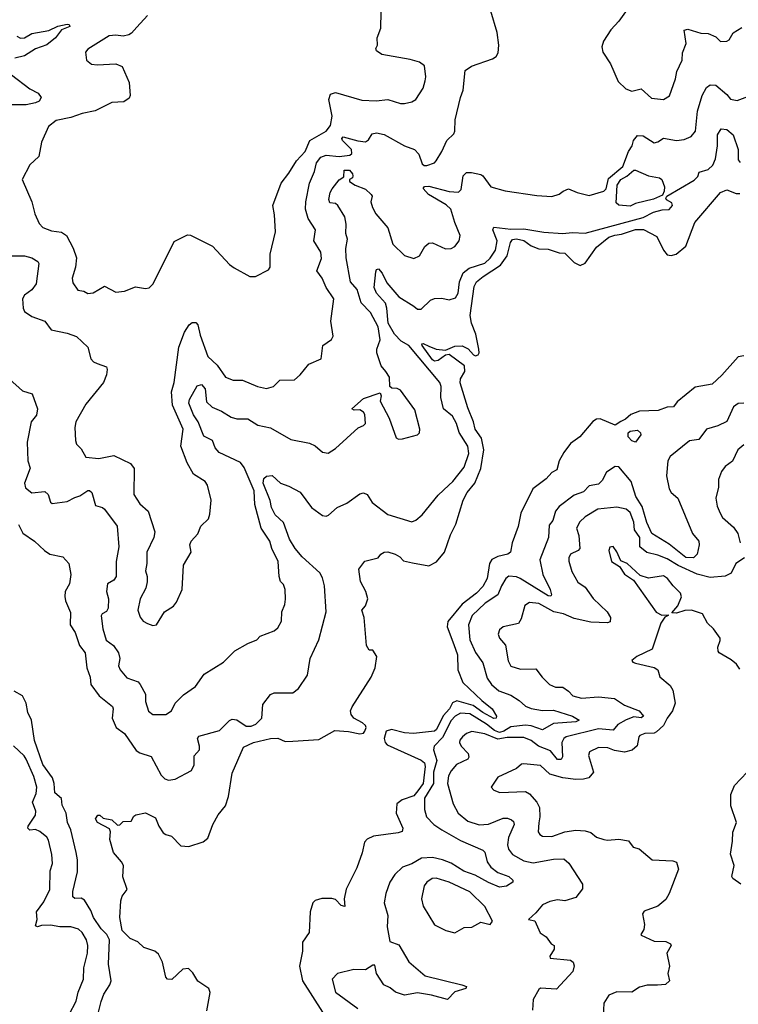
# Model space of a CAD drawing. Extents: x 1690054 to 1842981, y 782881 to 914114.
# Tile 267 of 656: x 1737340 to 1741196, y 863620 to 868902. Entities that reach past the tile are written whole.
import ezdxf

# ---------------------------------------------------------------- set-up
doc = ezdxf.new("R2010")
doc.units = 0

msp = doc.modelspace()

# ---------------------------------------------------------------- linework, layer by layer
at = {"layer": '0CON10XD'}
for points in [[(1741315, 869462.9), (1741165, 869487.7), (1741125, 869481.6), (1740975, 869390.5), (1740959.6, 869365), (1740960, 869340), (1740952.5, 869317.5), (1740905, 869281.2), (1740872, 869235), (1740834.1, 869175.9), (1740760.6, 869099.4), (1740625.7, 868994.3), (1740554.3, 868895), (1740512.1, 868847.9), (1740473, 868787), (1740463.1, 868756.9), (1740468.7, 868728.7), (1740509.7, 868665), (1740551.1, 868571.1), (1740591.7, 868531.7), (1740625, 868519.4), (1740675, 868532), (1740730.4, 868480.4), (1740795, 868473.5)], [(1737294.7, 867635.3), (1737365, 867634.6), (1737405, 867623.8), (1737437.8, 867605), (1737443.5, 867595), (1737427.6, 867485), (1737405, 867453.5), (1737365.7, 867425), (1737354.4, 867405), (1737358.9, 867355), (1737366.3, 867336.3), (1737405, 867309.4), (1737474, 867285), (1737508.3, 867238.3), (1737595, 867220.9), (1737645, 867202.5), (1737706.2, 867145), (1737722.1, 867082.1), (1737735.8, 867065.8), (1737755, 867057.2), (1737805, 867040.5), (1737809.7, 867025), (1737805, 866996.2), (1737790, 866955), (1737695, 866839.2), (1737641.1, 866745), (1737635.6, 866715), (1737639.2, 866645), (1737644.5, 866624.5), (1737669.1, 866599.1), (1737695.7, 866555.7), (1737765, 866548.2), (1737845, 866564.6), (1737935, 866520.6), (1737954.5, 866495), (1737952.3, 866355), (1737985, 866305.6), (1738028.9, 866265), (1738065.4, 866155), (1738060.4, 866125), (1738022.5, 866045), (1738022.5, 865985), (1738015.4, 865945), (1738023.8, 865915), (1738023.7, 865886.3), (1738017.5, 865852.5), (1737987.1, 865795), (1737974.2, 865735), (1737986, 865696), (1738003.3, 865675), (1738025, 865662), (1738055, 865651.2), (1738073.9, 865656.1), (1738116.2, 865725), (1738165, 865756.2), (1738182.1, 865777.9), (1738211.4, 865845), (1738219.2, 865975), (1738260, 866045), (1738253.3, 866085), (1738260, 866105), (1738296.1, 866143.9), (1738312.5, 866185), (1738352.5, 866225), (1738360.7, 866249.3), (1738367.1, 866325), (1738347.5, 866405), (1738335, 866423.8), (1738273.4, 866463.4), (1738238, 866525), (1738205.5, 866615), (1738216.4, 866705), (1738159.1, 866835), (1738154, 866906), (1738168.2, 866955), (1738194.5, 867145), (1738224.6, 867225.4), (1738248.8, 867265), (1738265, 867278), (1738285, 867278), (1738295.5, 867265), (1738309.1, 867209.1), (1738350, 867095), (1738399.1, 867049.1), (1738445, 866984.2), (1738485, 866968.8), (1738535, 866968.6), (1738616.7, 866935), (1738665, 866923.3), (1738702, 866935), (1738735, 866967.5), (1738815, 866970), (1738845, 866996.7), (1738891.2, 867055), (1738957.9, 867082.1), (1738966.2, 867155), (1739012.7, 867187.3), (1739022, 867205), (1739010, 867285), (1739025.6, 867405), (1738984, 867465), (1738963.8, 867515), (1738933.8, 867555), (1738959.1, 867620.9), (1738955.7, 867655), (1738918.1, 867715), (1738926.7, 867775), (1738887.1, 867835), (1738874.1, 867885.9), (1738875.3, 867925), (1738894.3, 868025), (1738922.6, 868087.4), (1738932.8, 868135), (1738955, 868164.8), (1738985, 868174.6), (1739055, 868168.5), (1739111.2, 868175), (1739122.9, 868185), (1739121.1, 868205), (1739072.5, 868255), (1739068.9, 868265), (1739075, 868274.2), (1739155, 868251.5), (1739195, 868247.1), (1739211.9, 868258.1), (1739230.7, 868289.3), (1739255, 868295.5), (1739295, 868285.5), (1739405, 868225.8), (1739458.8, 868205), (1739481.3, 868181.3), (1739498.9, 868128.9), (1739510.6, 868120.6), (1739525, 868120.9), (1739565, 868134.6), (1739575, 868144.3), (1739605.6, 868195), (1739631.2, 868255), (1739669.5, 868290.5), (1739675.7, 868305), (1739677.2, 868365), (1739704.5, 868485), (1739719.2, 868525), (1739729.6, 868630.4), (1739765, 868653.4), (1739877.6, 868692.4), (1739897.1, 868705), (1739907.8, 868725), (1739910.5, 868765), (1739902.7, 868832.7), (1739867.3, 868947.3)], [(1738025.6, 868925), (1737967.8, 868862.2), (1737940.2, 868829.8), (1737925, 868820.8), (1737895, 868814.7), (1737855, 868819.7), (1737820.8, 868815), (1737705.7, 868744.3), (1737692.3, 868727.7), (1737698, 868685), (1737725, 868664.2), (1737755, 868660), (1737855.5, 868665.5), (1737890.6, 868650.6), (1737928.1, 868565), (1737933.3, 868495), (1737928, 868482), (1737898.1, 868461.9), (1737835, 868457.8), (1737745, 868412.9), (1737675, 868399.2), (1737615, 868376.9), (1737535, 868361.4), (1737495, 868330), (1737457.5, 868245), (1737442.5, 868167.5), (1737395, 868123.8), (1737354, 868045), (1737405.6, 867925), (1737421.5, 867861.5)], [(1737421.5, 867861.5), (1737445, 867808.8), (1737465, 867787.5), (1737509.8, 867769.8), (1737565, 867762.2), (1737591.4, 867745), (1737626.8, 867676.8), (1737644.4, 867625), (1737640, 867575), (1737621.2, 867515), (1737625, 867490), (1737651.2, 867451.2), (1737685, 867446), (1737705, 867433.8), (1737735, 867436.2), (1737795, 867472), (1737855, 867440), (1737902.5, 867445), (1737961.7, 867468.3), (1738015, 867460), (1738035, 867463.3), (1738055.7, 867484.3), (1738168.3, 867711.7), (1738241.1, 867748.9), (1738256.9, 867746.9), (1738375, 867688.1), (1738465, 867588.8), (1738490.3, 867570.3), (1738575, 867524), (1738605, 867523.8), (1738675, 867560), (1738683.3, 867575), (1738683.6, 867645), (1738711.9, 867765), (1738707.3, 867855), (1738697.5, 867905), (1738743.3, 868025), (1738785, 868079.2), (1738824.5, 868145), (1738872.3, 868195), (1738897.1, 868255), (1738984.6, 868305), (1739008.2, 868335), (1739016, 868385), (1738998.9, 868475), (1739007.6, 868502.4), (1739035, 868512.2), (1739175, 868470), (1739253, 868467), (1739315, 868473.3), (1739382.5, 868452.5), (1739405, 868452.5), (1739445, 868461.1), (1739465.2, 868474.8), (1739505.7, 868535), (1739515.8, 868574.2), (1739519.2, 868595), (1739512.5, 868655), (1739485, 868674.3), (1739435, 868688.5), (1739283.3, 868715), (1739253.8, 868735), (1739251.7, 868748.3), (1739260, 868765), (1739257.5, 868805), (1739277, 868857), (1739280, 868945)], [(1737325, 868814.7), (1737345, 868802.7), (1737365, 868805.8), (1737405, 868827.4), (1737496.5, 868843.5), (1737545, 868867.1), (1737595, 868878.8), (1737605, 868876.2), (1737608.8, 868865), (1737565, 868847.5), (1737532.5, 868805), (1737485, 868767.7), (1737425, 868746.6), (1737365, 868708.6), (1737313.1, 868695)], [(1740795, 868473.5), (1740826.8, 868493.2), (1740858.2, 868585), (1740865.3, 868625), (1740894.7, 868685), (1740897.3, 868725), (1740915.4, 868775), (1740905, 868846.7), (1740925, 868850.8), (1740995, 868829.4), (1741035, 868827.5), (1741075, 868810), (1741100, 868785), (1741135, 868787.5), (1741147.1, 868795), (1741167.9, 868832.1), (1741215, 868859.6)], [(1737296.5, 868606.5), (1737395, 868530.5), (1737438.3, 868508.3), (1737455.8, 868485), (1737444.2, 868465), (1737424, 868456), (1737374.8, 868445.2), (1737275, 868445.8)], [(1737435.6, 866815), (1737429.4, 866780.6), (1737402.2, 866745), (1737380.6, 866635), (1737384.3, 866535), (1737395.5, 866495.5), (1737366.6, 866415), (1737371.5, 866391.5), (1737405, 866364.6), (1737475, 866371.9), (1737493.1, 866355), (1737505, 866313.3), (1737515, 866306.2), (1737595, 866317.8), (1737635, 866339.7), (1737663.1, 866346.9), (1737705, 866376.9), (1737715, 866377.1), (1737727.5, 866365), (1737745.9, 866295.9), (1737785, 866285.8), (1737795, 866277.1), (1737862.1, 866185), (1737872.7, 866075), (1737858.5, 865995), (1737858.1, 865915), (1737845, 865894.6), (1737811.4, 865875), (1737806, 865835), (1737815.6, 865795), (1737814.3, 865745.7), (1737805, 865726.7), (1737783.3, 865715), (1737776.4, 865703.6), (1737785.9, 865634.1), (1737803.4, 865573.4), (1737844, 865545), (1737869.4, 865505), (1737877.1, 865475), (1737870.6, 865435), (1737878.6, 865415), (1737915, 865371.1), (1737975, 865349.1), (1737986.5, 865335), (1738014.5, 865284.5), (1738014.4, 865245), (1738032, 865192), (1738055, 865174.2), (1738125, 865174), (1738155, 865194), (1738174, 865235), (1738219.3, 865280.7), (1738284, 865325), (1738329.7, 865390.3), (1738433.8, 865455), (1738495, 865515.8), (1738565, 865556.2), (1738612.5, 865575), (1738630, 865595), (1738705, 865623.8), (1738725, 865640), (1738744.5, 865675.5), (1738745.9, 865725), (1738763.5, 865765), (1738766, 865794), (1738764.5, 865845), (1738755, 865871.2), (1738738.6, 865888.6), (1738731.4, 865915), (1738726.7, 865995), (1738693.4, 866065), (1738682.4, 866105), (1738636.2, 866175), (1738601.1, 866301.1), (1738598.2, 866375), (1738545, 866500.5), (1738525, 866527.3), (1738409.9, 866579.9), (1738389, 866605), (1738375.3, 866645.3), (1738328, 866668), (1738297.8, 866745), (1738273, 866783), (1738247.1, 866845), (1738250.7, 866865), (1738291.4, 866938.6), (1738315, 866944.3), (1738335, 866921.2), (1738342.8, 866852.8), (1738372.6, 866822.6), (1738422.2, 866802.2), (1738475, 866769.2), (1738505, 866761.5), (1738565, 866760.7), (1738617.6, 866727.6), (1738685, 866712.5), (1738795, 866650), (1738895, 866630.8), (1738925, 866616), (1738965, 866581.2), (1738995, 866576.2), (1739035, 866602), (1739156.7, 866713.3), (1739185, 866724.3), (1739195.6, 866735), (1739191.2, 866785), (1739185, 866797.5), (1739165, 866810), (1739135, 866807.5), (1739122.5, 866815), (1739185, 866870.8), (1739275, 866900), (1739280, 866885), (1739274, 866855), (1739322.9, 866765), (1739359.5, 866659.5), (1739372.2, 866652.2), (1739394.4, 866654.4), (1739474.6, 866675.4), (1739485.7, 866685), (1739487.8, 866705), (1739459.8, 866809.8), (1739383.8, 866915), (1739365, 866924), (1739336, 866926), (1739326.7, 866935), (1739324.5, 866984.5), (1739303.8, 867015), (1739279.2, 867045), (1739256.9, 867115), (1739257.1, 867135), (1739274.4, 867185.6), (1739262.9, 867255), (1739221.7, 867331.7), (1739172.9, 867382.9), (1739150.4, 867455), (1739115, 867495.7), (1739091.7, 867625), (1739090.5, 867675), (1739098.8, 867725), (1739090, 867755), (1739091.8, 867805), (1739085.5, 867845.5), (1739047.5, 867905), (1739035, 867916.7), (1739005, 867920), (1738998, 867938), (1739005.8, 867975), (1739017.5, 867995), (1739055, 868042.5), (1739080, 868060), (1739081.2, 868095), (1739108.8, 868095), (1739126, 868075), (1739126.7, 868065), (1739126.2, 868053.8), (1739110, 868045), (1739110, 868035), (1739140, 868015), (1739195, 867993.8), (1739225.6, 867965), (1739230.6, 867955), (1739224.2, 867925), (1739232.9, 867895), (1739250.8, 867860.8), (1739315, 867786), (1739341.7, 867698.3), (1739405, 867637.1), (1739455, 867620.8), (1739485.8, 867635), (1739513.7, 867686.3), (1739535, 867702.5), (1739555, 867704.3), (1739625, 867673.3), (1739655, 867674.4), (1739675, 867685.7), (1739698.1, 867715), (1739704.4, 867745), (1739675, 867814), (1739654.1, 867885), (1739629.3, 867909.3), (1739534.5, 867965), (1739504.1, 867995.9), (1739512.1, 868007.9), (1739535, 868009.2), (1739645, 867980.5), (1739695, 867977.8), (1739709.1, 867990.9), (1739720.5, 868065), (1739738.3, 868081.7), (1739765, 868082.7), (1739815, 868071.1), (1739825.6, 868065), (1739868.8, 868005), (1739944.5, 867984.5), (1740115, 867959), (1740195, 867954.2), (1740235, 867966.7), (1740256.9, 867983.1), (1740285, 867994.5), (1740332, 867975), (1740395, 867959.2), (1740475, 867982.5), (1740486.2, 867995), (1740499.6, 868050.4), (1740576.4, 868115), (1740607.4, 868195), (1740626.9, 868225), (1740632.8, 868255), (1740655, 868280.7), (1740685, 868279.1), (1740745, 868241.9), (1740765, 868247.1), (1740795, 868266.4), (1740865, 868253.8), (1740905, 868260), (1740942.5, 868275), (1740966.5, 868305), (1740977.7, 868412.3), (1741002.7, 868495), (1741025, 868538), (1741045, 868552.5), (1741075, 868551.4), (1741135, 868500.8), (1741155, 868476.2), (1741190.7, 868469.3), (1741305, 868512)], [(1737333.4, 866193.4), (1737357.4, 866147.4), (1737420, 866105), (1737473.3, 866055), (1737502.5, 866035), (1737571.2, 866021.2), (1737604.3, 865984.3), (1737614.4, 865925), (1737606.7, 865875), (1737584.5, 865835), (1737581.7, 865808.3), (1737585, 865784), (1737611.9, 865721.9), (1737610.9, 865655), (1737636.8, 865615), (1737661.5, 865545), (1737690.9, 865505), (1737700.8, 865425), (1737717.6, 865375), (1737722.1, 865335), (1737765.6, 865275), (1737838.2, 865218.2), (1737841.8, 865205), (1737835.4, 865155), (1737857.5, 865105), (1737903, 865073), (1737965, 864982.2), (1737985, 864969.5), (1738045, 864950), (1738098.8, 864848.8), (1738118.9, 864828.9), (1738138.3, 864821.7), (1738175, 864826.9), (1738262, 864875), (1738276.3, 864903.7), (1738276.8, 864953.2), (1738304.3, 864985.7), (1738305.6, 865005), (1738294.5, 865045), (1738301.7, 865058.3), (1738411.3, 865088.7), (1738465, 865142.5), (1738479.7, 865150.3), (1738505, 865145.6), (1738555, 865112.5), (1738582.8, 865112.8), (1738607.1, 865122.9), (1738638.5, 865155), (1738645, 865227.5), (1738685, 865281.2), (1738705, 865291.2), (1738805, 865290), (1738835.6, 865314.4), (1738883.9, 865386.1), (1738898.1, 865475), (1738944.4, 865575), (1738984, 865726), (1738974.8, 865864.8), (1738965, 865908.1), (1738950, 865935), (1738855, 866020.9), (1738818.2, 866065), (1738786.9, 866115), (1738756.4, 866205), (1738711.6, 866245), (1738691.9, 866285), (1738683.3, 866323.3), (1738647.2, 866415), (1738649.4, 866440.6), (1738665, 866453.8), (1738695, 866456.2), (1738740, 866415), (1738785, 866400), (1738845, 866366.9), (1738906, 866286), (1738965, 866242.7), (1738985, 866239.4), (1738996.2, 866243.8), (1739043.3, 866285), (1739095, 866309.2), (1739165, 866357.8), (1739185, 866363.1), (1739204.4, 866354.4), (1739231.1, 866311.1), (1739315, 866247.8), (1739445, 866208.6), (1739465, 866216.6), (1739500.4, 866245), (1739585, 866351.2), (1739643.3, 866405), (1739665, 866424), (1739725, 866501.2), (1739750, 866575), (1739744.4, 866615), (1739697.3, 866687.3), (1739683.1, 866735), (1739661.7, 866775), (1739613.4, 866815), (1739600.6, 866875), (1739601.2, 866935), (1739595.3, 866955), (1739427.4, 867155), (1739386.9, 867176.9), (1739351.2, 867215), (1739317.7, 867275), (1739310.3, 867355), (1739302.2, 867382.2), (1739254.6, 867435), (1739241.2, 867465), (1739250.8, 867549.2), (1739255, 867562), (1739265, 867566), (1739285, 867543.1), (1739310.1, 867490.1), (1739375, 867415.4), (1739455, 867364.6), (1739475, 867349.5), (1739495, 867349.5), (1739545, 867397.8), (1739565, 867406.9), (1739605, 867407.5), (1739645, 867399.4), (1739679.3, 867410.7), (1739692.9, 867435), (1739699.3, 867495), (1739718.8, 867545), (1739751.3, 867568.7), (1739835, 867596.5), (1739865, 867623.1), (1739892.7, 867665), (1739901.5, 867715), (1739878.8, 867775), (1739885, 867788.3), (1739975, 867778.3), (1740045, 867780.1), (1740152.8, 867762.8), (1740255, 867754.8), (1740305, 867760.4), (1740375, 867757.4), (1740685, 867841.9), (1740740.8, 867869.2), (1740788.3, 867881.7), (1740825, 867883.5), (1740843.8, 867905), (1740839.2, 867919.2), (1740810, 867935), (1740806.7, 867945), (1740812.5, 867955), (1740958.5, 868041.5), (1740978.1, 868061.9), (1740986, 868085), (1741035, 868099.1), (1741058.5, 868121.5), (1741074, 868155), (1741083.9, 868225), (1741084.7, 868285.3), (1741103.6, 868316.4), (1741135, 868313.3), (1741167.9, 868285), (1741195.9, 868205), (1741195, 868151.2), (1741205.5, 868135.5)], [(1740615, 867901.8), (1740555, 867907), (1740540.3, 867920.3), (1740545.5, 868015), (1740564.8, 868045), (1740597.5, 868062.5), (1740635, 868094.6), (1740645, 868095.4), (1740715, 868065.3), (1740773.2, 868053.2), (1740785.2, 868045.2), (1740799.1, 868005), (1740797.9, 867982.1), (1740788.6, 867961.4), (1740741.1, 867938.9), (1740645, 867916.1), (1740615, 867901.8)], [(1738805, 865031.4), (1738945, 865041.1), (1739031.8, 865088.2), (1739105, 865084.2), (1739165, 865071.3), (1739184, 865075), (1739191.9, 865085), (1739199.2, 865105), (1739195.7, 865115), (1739180.3, 865130.3), (1739132.5, 865155), (1739118.2, 865175), (1739115.4, 865195), (1739123.5, 865216.5), (1739226.4, 865375), (1739246.7, 865425), (1739255.7, 865485), (1739235, 865520), (1739215, 865520), (1739201.2, 865545), (1739188.6, 865695), (1739176.7, 865735), (1739195, 865757.5), (1739207.5, 865795), (1739197.5, 865835), (1739168.5, 865888.5), (1739160.5, 865955), (1739192.8, 865997.2), (1739264.4, 866015.6), (1739277.8, 866035), (1739295, 866046.4), (1739315, 866046.5), (1739355, 866034.5), (1739380.4, 866020.4), (1739399.2, 865999.2), (1739448.1, 865988.1), (1739535, 865972.9), (1739575.7, 865994.3), (1739618.8, 866045), (1739652.2, 866137.8), (1739680.6, 866195), (1739719.5, 866325), (1739740.7, 866365), (1739782, 866415), (1739813.6, 866495), (1739830.8, 866595), (1739817.2, 866657.2), (1739783.2, 866705), (1739775.3, 866745), (1739745, 866820), (1739704, 866954), (1739705.7, 866975), (1739728.8, 867015), (1739726.1, 867046.1), (1739645, 867105.6), (1739625, 867101.8), (1739585, 867074.7), (1739565, 867071.1), (1739555, 867077.3), (1739498.9, 867155), (1739497.5, 867162.5), (1739504.4, 867165.6), (1739535, 867150.8), (1739575, 867135.4), (1739625, 867129.5), (1739675, 867150.6), (1739715, 867152.9), (1739747.1, 867137.1), (1739775, 867103.8), (1739785, 867098.8), (1739800, 867105), (1739805.7, 867115), (1739804.2, 867135), (1739787.3, 867215), (1739763.9, 867273.9), (1739757.9, 867315), (1739778.7, 867471.3), (1739790.7, 867495), (1739827.3, 867525), (1739919.8, 867585), (1739955.9, 867635), (1739973.4, 867706.6), (1739985, 867722.8), (1740005, 867726.2), (1740045, 867717.4), (1740085, 867689), (1740125, 867672.5), (1740175, 867671.1), (1740235, 867651.9), (1740265, 867649.1), (1740315, 867599.6), (1740346.6, 867583.4), (1740375, 867595.5), (1740435, 867682.6), (1740500.4, 867735), (1740533.5, 867746.5), (1740569, 867751), (1740645, 867776), (1740687.3, 867777.3), (1740759.6, 867739.6), (1740795, 867665.6), (1740815, 867641.1), (1740835, 867636.9), (1740863.3, 867645), (1740915, 867688), (1740962.6, 867815), (1741101.1, 867975), (1741135, 867990), (1741185, 867970.5), (1741205, 867970.4)], [(1741225, 867099.2), (1741195, 867094), (1741107.8, 866995), (1741055, 866946.5), (1740965, 866930), (1740868.3, 866851.7), (1740847.5, 866825), (1740815, 866824), (1740766.4, 866806.4), (1740665, 866801.4), (1740620, 866785), (1740591.1, 866758.9), (1740565, 866746.9), (1740535, 866726.9), (1740455, 866760), (1740435, 866758.6), (1740415, 866746), (1740346.2, 866665), (1740295, 866628), (1740259.3, 866580.7), (1740234.5, 866535.5), (1740222.5, 866487.5), (1740195, 866472.7), (1740165, 866438.5), (1740094.3, 866385.7), (1740028.9, 866255), (1740015, 866182.5), (1739981.9, 866095), (1739972.9, 866045), (1739960, 866035), (1739905, 866022.4), (1739873.7, 866006.3), (1739861.3, 865985), (1739847.7, 865905), (1739825, 865861.8), (1739790.3, 865825), (1739713.6, 865766.4), (1739636.8, 865673.2), (1739634.6, 865645), (1739670.1, 865550.1), (1739689.6, 865495), (1739690.4, 865415), (1739717, 865347), (1739819, 865249), (1739875.6, 865205), (1739898.8, 865165), (1739897.5, 865155), (1739885, 865153.1), (1739825, 865185.4), (1739773.5, 865223.5), (1739685, 865248.7), (1739663.2, 865236.8), (1739646.7, 865205), (1739613.2, 865166.8), (1739575.7, 865095), (1739565, 865084.9), (1739453.2, 865073.2), (1739405, 865077.1), (1739335.9, 865094.1), (1739307.1, 865085), (1739295.4, 865045), (1739301.1, 865025), (1739312.7, 865012.7), (1739495, 864928.8), (1739512.1, 864915), (1739516.1, 864895), (1739504.5, 864805), (1739476.5, 864765), (1739455, 864737.6), (1739393, 864717), (1739363.5, 864695), (1739359.6, 864645), (1739396.2, 864565), (1739393, 864547), (1739370.7, 864539.3), (1739237.6, 864522.4), (1739205, 864505.7), (1739190.7, 864489.3), (1739178.2, 864431.8), (1739148.3, 864351.7), (1739091.8, 864238.2), (1739081.1, 864185), (1739085, 864143.8), (1739065, 864150), (1739035, 864182.5), (1739015, 864188.1), (1738961.7, 864188.3), (1738925, 864176.7), (1738913.3, 864165), (1738898, 864115), (1738893.8, 864005), (1738857.3, 863952.7), (1738856.9, 863905), (1738841.8, 863825), (1738856.8, 863745), (1738965, 863578)], [(1737285, 866972.9), (1737355, 866910.8), (1737407.5, 866895), (1737435.6, 866815)], [(1741225.3, 866845.3), (1741195, 866842.9), (1741170, 866825), (1741135, 866746.9), (1741086.7, 866723.3), (1741024.8, 866705.2), (1740985, 866649.4), (1740935, 866642.3), (1740830.8, 866559.2), (1740818.2, 866535), (1740810, 866455), (1740824.7, 866385), (1740835.4, 866365), (1740872.1, 866335), (1740950.6, 866145), (1740985, 866104), (1740986.6, 866085), (1740975.9, 866035), (1740955, 866015.4), (1740915, 866016.8), (1740825, 866088.4), (1740731.6, 866145), (1740705, 866204.4), (1740680.2, 866290.2), (1740647, 866345), (1740620.6, 866425), (1740555, 866502.5), (1740535, 866505.6), (1740488.8, 866475), (1740465, 866430), (1740445, 866411.2), (1740395, 866401.2), (1740365, 866369.2), (1740315, 866351.9), (1740235, 866291.1), (1740215.4, 866265), (1740200.9, 866215), (1740180.5, 866189.5), (1740178, 866125), (1740131.5, 866005), (1740146.5, 865926.5), (1740187.3, 865845), (1740194.1, 865815.9), (1740190.5, 865809.5), (1740175, 865810.5), (1740025, 865904.7), (1740005, 865912.9), (1739965, 865916.1), (1739949.1, 865905), (1739924.7, 865865), (1739905, 865816.2), (1739838.5, 865771.5), (1739767.2, 865705), (1739748.1, 865655), (1739756.1, 865575), (1739785, 865507.8), (1739825, 865451.4), (1739848.8, 865368.8), (1739871.2, 865335), (1739911.1, 865301.1), (1739975, 865278), (1740020.3, 865250.3), (1740055, 865220), (1740085, 865206), (1740145, 865195.8), (1740205, 865197), (1740306, 865165), (1740341.4, 865145), (1740325, 865135.5), (1740205, 865126.8), (1740145, 865092.7), (1740083.9, 865113.9), (1740055, 865116.9), (1739975, 865108.7), (1739938.7, 865085), (1739915, 865078.6), (1739888, 865088), (1739845, 865123.3), (1739755, 865178.3), (1739705, 865182.2), (1739676.7, 865165), (1739655, 865142.5), (1739608, 865052), (1739564.4, 865005), (1739561.1, 864985), (1739578.3, 864928.3), (1739561.2, 864865), (1739560.8, 864805), (1739511.6, 864725), (1739511.6, 864665), (1739522.2, 864625), (1739562.3, 864585), (1739604.5, 864555), (1739705, 864498.4), (1739825, 864447.1), (1739835.4, 864435.4), (1739849.3, 864385), (1739867.9, 864355), (1739905, 864327.3), (1739964.2, 864305), (1739986.7, 864285), (1739986.7, 864275), (1739952.9, 864252.9), (1739915, 864248.9), (1739855, 864272.5), (1739783.5, 864313.5), (1739724.1, 864334.1), (1739655, 864376.2), (1739608.9, 864395), (1739555, 864407.3), (1739495.8, 864404.2), (1739445, 864372.9), (1739393.8, 864356.2), (1739353.1, 864316.9), (1739325.4, 864274.6), (1739304.5, 864215), (1739295.8, 864165), (1739316.2, 864096.2), (1739311.1, 864035), (1739326, 863956), (1739375, 863938.6), (1739428, 863848), (1739515, 863772.5), (1739712.5, 863725), (1739737.5, 863715), (1739733.3, 863705), (1739675, 863686), (1739635, 863646), (1739549.1, 863669.1), (1739475, 863681.4), (1739405, 863669.4), (1739356.2, 863685), (1739328.3, 863708.3), (1739294, 863725), (1739253.8, 863785), (1739245, 863830), (1739235, 863830), (1739194.7, 863805.3), (1739132.7, 863807.3), (1739045, 863785.6), (1739016.2, 863753.8), (1739034, 863685), (1739155, 863596.9)], [(1740645, 866635.7), (1740625, 866642.9), (1740604.7, 866665), (1740604.6, 866685), (1740615, 866694.5), (1740655, 866699.2), (1740672, 866685), (1740672.5, 866675), (1740645, 866635.7)], [(1741225, 866621.1), (1741192.9, 866595), (1741165, 866534), (1741126.2, 866505), (1741105, 866478.8), (1741090, 866435), (1741089.2, 866395), (1741076, 866335), (1741083, 866293), (1741099.4, 866255), (1741111.7, 866231.7), (1741169.6, 866179.6), (1741194.3, 866145), (1741206.1, 866095)], [(1741230, 866015), (1741183.3, 865985), (1741157.7, 865932.3), (1741125, 865917.1), (1741045, 865910.4), (1740975, 865927.3), (1740873.2, 865973.2), (1740815, 866009.1), (1740765, 866030.2), (1740705, 866042.9), (1740668.2, 866075), (1740668, 866125), (1740639.2, 866165), (1740635, 866205.8), (1740615, 866258.5), (1740595, 866276.7), (1740545, 866286.5), (1740443, 866277), (1740375, 866235.6), (1740345, 866207.5), (1740328.6, 866175), (1740339.6, 866135), (1740345.5, 866065), (1740336.3, 866053.7), (1740295, 866034.5), (1740286, 866015), (1740286.6, 865996.6), (1740302.4, 865942.4), (1740334.5, 865885), (1740375, 865857.1), (1740416.6, 865796.6), (1740491.5, 865725), (1740510, 865695), (1740507.6, 865672.4), (1740493.3, 865666.7), (1740405, 865669.5), (1740315, 865690.2), (1740257.8, 865715), (1740206.1, 865726.1), (1740125, 865769.8), (1740075, 865776.3), (1740050.1, 865759.9), (1740031.5, 865688.5), (1740016.3, 865663.7), (1739935, 865645.5), (1739915, 865628.1), (1739906.7, 865605), (1739914.4, 865585), (1739947.1, 865547.1), (1739961.7, 865461.7), (1739975, 865434.3), (1740027.9, 865417.9), (1740110.4, 865420.4), (1740144.2, 865374.2), (1740182.9, 865335), (1740215, 865321.5), (1740255, 865321.2), (1740285, 865299.4), (1740308.6, 865275), (1740355, 865262.9), (1740445, 865270), (1740531.1, 865261.1), (1740585, 865224.3), (1740663.3, 865195), (1740686.9, 865165), (1740675, 865157.1), (1740635, 865161.6), (1740595, 865145.3), (1740548.9, 865121.1), (1740525, 865091.1), (1740445, 865097.8), (1740272.5, 865055), (1740259.2, 865045), (1740248.4, 865025), (1740252.1, 864947.9), (1740246, 864934), (1740225, 864933.6), (1740189, 864979), (1740124.2, 865004.2), (1740085, 865035.8), (1740045, 865051.2), (1739955, 865051.2), (1739905, 865042.9), (1739835, 865070), (1739766.5, 865083.5), (1739737.7, 865072.3), (1739716.4, 865055), (1739702.5, 865037.5), (1739700.6, 865025), (1739708.9, 865005), (1739746.6, 864965), (1739750, 864945), (1739744.4, 864935), (1739684.1, 864905.9), (1739655, 864872.7), (1739641.7, 864845), (1739635.3, 864805.3), (1739665.5, 864695), (1739692.5, 864645), (1739745, 864602.5), (1739805, 864582.8), (1739855, 864586.1), (1739935, 864618.1), (1739957.8, 864617.8), (1739979.6, 864609.6), (1739989.7, 864599.7), (1739992.5, 864585), (1739963.7, 864515), (1739957, 864475), (1739962.1, 864452.1), (1739985, 864422.7), (1740045, 864390), (1740095, 864378.5), (1740205, 864398), (1740260, 864400), (1740287.5, 864377.5), (1740359.2, 864265), (1740360.8, 864239.2), (1740325, 864193.3), (1740265.3, 864174.7), (1740225, 864180.3), (1740185, 864171.5)], [(1740845.6, 865865), (1740816.7, 865905), (1740795, 865918.2), (1740715, 865905.7), (1740669.5, 865919.5), (1740598.8, 865985), (1740565, 865998.8), (1740545, 866046.7), (1740525, 866076.7), (1740507, 866073), (1740501.2, 866055), (1740516.2, 865995), (1740557.9, 865967.9), (1740585, 865928.1), (1740634.5, 865894.5), (1740754.5, 865724.5), (1740785, 865707.5), (1740820, 865710), (1740820, 865705), (1740802.5, 865697.5), (1740781.2, 865665), (1740734.7, 865525.3), (1740652, 865485), (1740624.2, 865465), (1740630, 865455), (1740645, 865449.2), (1740745, 865426.7), (1740763.8, 865415), (1740775, 865377.5), (1740830.7, 865330.7), (1740845.5, 865305.5), (1740856.7, 865235), (1740843.1, 865195), (1740814.4, 865155.6), (1740794.6, 865115), (1740757.8, 865082.2), (1740744.8, 865075.2), (1740695, 865072.4), (1740667.4, 865062.6), (1740661.5, 865055), (1740654.1, 865005.9), (1740626.2, 864983.8), (1740585, 864973.4), (1740532, 864982), (1740496.3, 864996.3), (1740445, 864998.4), (1740396.9, 864975), (1740391.8, 864955), (1740418.7, 864865), (1740393.3, 864835), (1740365, 864827.3), (1740325, 864826.5), (1740255, 864835.4), (1740183.8, 864853.8), (1740135, 864900.8), (1740045, 864909.2), (1740032, 864908), (1740005.9, 864884.1), (1739905, 864838.8), (1739870, 864785), (1739885, 864768.8), (1739917, 864757), (1740055, 864761.9), (1740075, 864748.6), (1740115.5, 864705), (1740128.5, 864675), (1740131.2, 864625), (1740126, 864594), (1740122.5, 864545), (1740130.8, 864530.8), (1740145, 864522.5), (1740195, 864519.6), (1740265.2, 864544.8), (1740325, 864553.8), (1740375, 864551.1), (1740405, 864541.5), (1740435, 864516.7), (1740475, 864503.8), (1740495, 864500), (1740554.3, 864505.7), (1740606.8, 864496.8), (1740632.7, 864462.7), (1740664.1, 864454.1), (1740734.3, 864394.3), (1740845, 864390), (1740865, 864382.5), (1740875.8, 864345), (1740825.5, 864215), (1740807.4, 864182.6), (1740763.9, 864146.1), (1740691.3, 864118.7), (1740682.5, 864105), (1740692.3, 864047.7), (1740688.8, 864021.2), (1740672.5, 863995), (1740675, 863990), (1740745, 863959.2), (1740807.3, 863957.3), (1740832.5, 863945), (1740836.1, 863936.1), (1740812, 863895), (1740826, 863825), (1740818, 863785), (1740827.5, 863745), (1740805, 863726.7), (1740762.6, 863722.6), (1740707.5, 863722.5), (1740665, 863712.4), (1740625, 863685.5), (1740545, 863686.9), (1740500.7, 863669.3), (1740474.2, 863625), (1740466.5, 863483.5)], [(1741205, 865418), (1741185.7, 865445), (1741157.9, 865467.9), (1741094, 865505), (1741087.1, 865515), (1741086.8, 865535), (1741099.2, 865570.8), (1741098.3, 865585), (1741063.5, 865635), (1741030.3, 865665), (1741003.8, 865713.8), (1740945, 865734.7), (1740908.3, 865731.7), (1740865, 865718), (1740840, 865720), (1740872.1, 865757.9), (1740891.1, 865805), (1740886.5, 865825), (1740845.6, 865865)], [(1737762.5, 863577.5), (1737778, 863635), (1737791.1, 863675), (1737824.4, 863725), (1737831.1, 863745), (1737816.8, 863835), (1737821.9, 863965), (1737807.3, 863995), (1737777.1, 864025), (1737735.4, 864085), (1737722.5, 864122.5), (1737687.8, 864177.8), (1737669.4, 864189.4), (1737635, 864188), (1737625.7, 864195.7), (1737625.4, 864225), (1737649.4, 864330.6), (1737650.4, 864395), (1737643.8, 864435), (1737614.6, 864555), (1737597.3, 864595), (1737590, 864645), (1737568.3, 864688.3), (1737564.3, 864724.3), (1737528.8, 864755), (1737525.3, 864805), (1737515.3, 864835), (1737465, 864906.9), (1737419.8, 865035), (1737403.3, 865143.3), (1737384.5, 865185), (1737374.4, 865235), (1737355.6, 865275), (1737309.9, 865299.9)], [(1738343.7, 863585), (1738362.9, 863682.9), (1738354.8, 863704.8), (1738295, 863744.3), (1738268.9, 863788.9), (1738245, 863811.2), (1738215, 863808), (1738157, 863753), (1738132.5, 863755), (1738123.8, 863765), (1738105.7, 863845), (1738085, 863889.2), (1738065, 863904.4), (1738005.4, 863925.4), (1737973.3, 863955), (1737932, 863972), (1737890, 864015), (1737877.3, 864085), (1737882.9, 864175), (1737890.3, 864199.7), (1737916.2, 864235), (1737893, 864303), (1737896.7, 864365), (1737886.7, 864385), (1737842.5, 864435), (1737823.6, 864503.6), (1737827.5, 864545), (1737821.7, 864561.7), (1737757.5, 864595), (1737747.5, 864615), (1737760, 864635), (1737770, 864635), (1737788.3, 864618.3), (1737835, 864610), (1737865, 864580), (1737877, 864583), (1737895, 864600), (1737938.3, 864601.7), (1737951.7, 864628.3), (1737963, 864637), (1738015, 864646.7), (1738069.5, 864619.5), (1738086.7, 864575), (1738110.5, 864540.5), (1738125, 864530), (1738155, 864522.5), (1738205, 864470), (1738247, 864467), (1738325, 864491.2), (1738348.7, 864511.3), (1738375.8, 864585), (1738404.5, 864635.5), (1738445, 864683.8), (1738460.5, 864735), (1738480.2, 864859.8), (1738540.5, 864999.5), (1738594.2, 865025), (1738685.5, 865045.5), (1738725, 865047.8), (1738765, 865030.5), (1738805, 865031.4)], [(1737604.6, 863565), (1737643.2, 863636.8), (1737653.6, 863685), (1737681.5, 863755), (1737684.6, 863815.4), (1737704.6, 863895), (1737706.2, 863935), (1737698.5, 863965), (1737675, 864004.4), (1737655, 864023.3), (1737614.6, 864034.6), (1737555.3, 864035.3), (1737505, 864044.2), (1737457, 864043), (1737435, 864035.6), (1737425, 864041.2), (1737434.5, 864075), (1737430, 864115), (1737470.3, 864169.7), (1737501.6, 864235), (1737504.2, 864335), (1737515.3, 864375), (1737512.7, 864422.7), (1737495, 864500), (1737485.8, 864515.8), (1737447.6, 864547.6), (1737425, 864557.8), (1737395, 864553.8), (1737384.5, 864564.5), (1737385.8, 864575), (1737425.4, 864635), (1737426, 864656), (1737409.4, 864705), (1737428.6, 864751.4), (1737431.7, 864785), (1737415, 864842.7), (1737374.8, 864934.8), (1737363.3, 864953.3), (1737306.9, 865006.9)], [(1741208.8, 864265), (1741166, 864295), (1741161.4, 864305), (1741174, 864365), (1741154, 864425), (1741165.5, 864495), (1741167, 864543), (1741186.4, 864595), (1741156.2, 864685), (1741156.4, 864745), (1741175, 864794), (1741244, 864865)], [(1739675, 864003.5), (1739725, 864031.4), (1739766, 864034), (1739815, 864060), (1739865, 864047.5), (1739877.5, 864065), (1739836.7, 864145), (1739755, 864223.6), (1739645, 864274.7), (1739575, 864296), (1739553.8, 864295), (1739525, 864275.6), (1739510.6, 864255), (1739495.8, 864185), (1739505, 864146.7), (1739565, 864045.8), (1739626.7, 864015), (1739675, 864003.5)], [(1740185, 864171.5), (1740145, 864154.2), (1740109.5, 864110.5), (1740070, 864075), (1740105, 864067.5), (1740132.5, 864002.5), (1740165, 863982.5), (1740192.5, 863945), (1740207.5, 863935), (1740207.5, 863915), (1740185, 863877.5), (1740187, 863867), (1740296.1, 863856.1), (1740310, 863845), (1740315.9, 863825.9), (1740308.8, 863795), (1740219.7, 863700.3), (1740135, 863706), (1740125, 863700), (1740095.7, 863645), (1740091.7, 863588.3)]]:
    msp.add_lwpolyline(points, dxfattribs=at)

doc.saveas('drawing.dxf')
